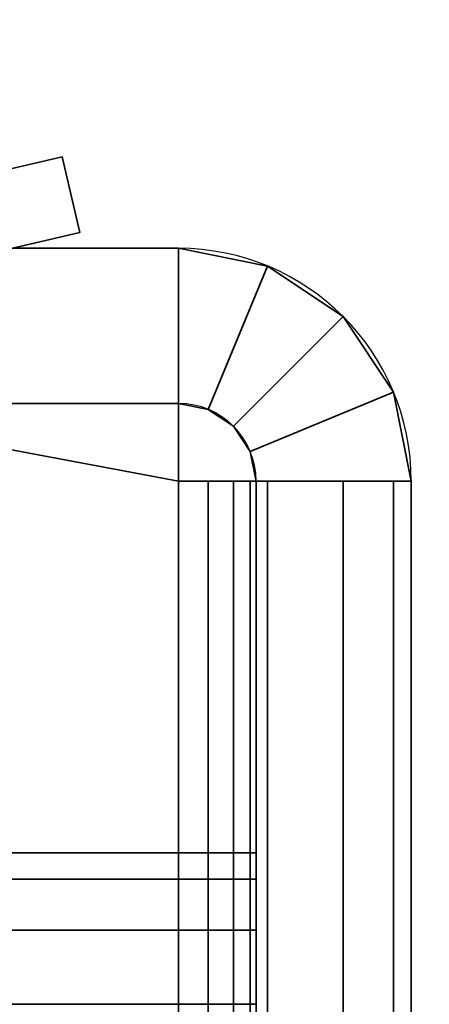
# Model space of a CAD drawing. Header units: millimetres. Extents: x -587 to 3688, y -115 to 120.
# Tile 261 of 656: x 432 to 437, y -26 to -14. Entities that reach past the tile are written whole.
import ezdxf

# ---------------------------------------------------------------- set-up
doc = ezdxf.new("R2010")
doc.units = ezdxf.units.MM
doc.layers.add('151', color=7, linetype='Continuous', true_color=0xffffff)

# ---------------------------------------------------------------- blocks, each defined once
blk = doc.blocks.new('UG_SURFACE_001')
at = {"layer": '151', "color": 252, "linetype": 'Continuous', "lineweight": 35}
for points in [[(587.5, -40, 2198), (587.5, 110, 2198), (-587.5, 110, 2198), (-587.5, -40, 2198)], [(-437.5, -40, 2048), (-437.5, 110, 2048), (437.5, 110, 2048), (437.5, -40, 2048)]]:
    blk.add_3dface(points, dxfattribs=at)
blk = doc.blocks.new('UG_SURFACE_025')
at = {"layer": '151', "color": 252, "linetype": 'Continuous', "lineweight": 35}
for points in [[(430.62, -15.76, 275), (430.62, -15.76, 415), (432.5, -15.323, 415), (432.5, -15.323, 275)], [(430.847, -16.734, 415), (432.727, -16.297, 415), (432.5, -15.323, 415), (430.62, -15.76, 415)], [(430.62, -15.76, 275), (432.5, -15.323, 275), (432.727, -16.297, 275), (430.847, -16.734, 275)], [(432.727, -16.297, 415), (432.727, -16.297, 275), (432.5, -15.323, 275), (432.5, -15.323, 415)], [(432.727, -16.297, 275), (432.727, -16.297, 415), (430.847, -16.734, 415), (430.847, -16.734, 275)]]:
    blk.add_3dface(points, dxfattribs=at)
blk = doc.blocks.new('UG_SURFACE_027')
at = {"layer": '151', "color": 18, "linetype": 'Continuous', "lineweight": 35}
for points in [[(418, -24.292, 288.19), (435, -24.292, 288.19), (435, -25.288, 285.125), (418, -25.288, 285.125)], [(418, -24.629, 291.395), (435, -24.629, 291.395), (435, -24.292, 288.19), (418, -24.292, 288.19)], [(435, -25.288, 285.125), (435, -24.292, 288.19), (435, -24.629, 291.395), (435, -32, 289)], [(418, -26.241, 294.186), (435, -26.241, 294.186), (435, -24.629, 291.395), (418, -24.629, 291.395)], [(435, -24.629, 291.395), (435, -26.241, 294.186), (435, -28.848, 296.08), (435, -32, 289)], [(418, -25.288, 285.125), (435, -25.288, 285.125), (435, -27.445, 282.73), (418, -27.445, 282.73)], [(435, -30.389, 281.419), (435, -27.445, 282.73), (435, -25.288, 285.125), (435, -32, 289)], [(418, -28.848, 296.08), (435, -28.848, 296.08), (435, -26.241, 294.186), (418, -26.241, 294.186)]]:
    blk.add_3dface(points, dxfattribs=at)
blk = doc.blocks.new('UG_SURFACE_028')
at = {"layer": '151', "color": 18, "linetype": 'Continuous', "lineweight": 35}
for points in [[(418, -24.292, 400.19), (435, -24.292, 400.19), (435, -25.288, 397.125), (418, -25.288, 397.125)], [(418, -24.629, 403.395), (435, -24.629, 403.395), (435, -24.292, 400.19), (418, -24.292, 400.19)], [(435, -25.288, 397.125), (435, -24.292, 400.19), (435, -24.629, 403.395), (435, -32, 401)], [(418, -26.241, 406.186), (435, -26.241, 406.186), (435, -24.629, 403.395), (418, -24.629, 403.395)], [(435, -24.629, 403.395), (435, -26.241, 406.186), (435, -28.848, 408.08), (435, -32, 401)], [(418, -25.288, 397.125), (435, -25.288, 397.125), (435, -27.445, 394.73), (418, -27.445, 394.73)], [(435, -30.389, 393.419), (435, -27.445, 394.73), (435, -25.288, 397.125), (435, -32, 401)], [(418, -28.848, 408.08), (435, -28.848, 408.08), (435, -26.241, 406.186), (418, -26.241, 406.186)]]:
    blk.add_3dface(points, dxfattribs=at)
blk = doc.blocks.new('UG_SURFACE_030')
at = {"layer": '151', "color": 252, "linetype": 'Continuous', "lineweight": 35}
for points in [[(430, -47, 273), (418, -16.5, 273), (434, -19.5, 273), (434, -45.5, 273)], [(418, -16.5, 273), (434, -16.5, 273), (434, -19.5, 273)], [(418, -16.5, 275), (430, -47, 275), (434, -45.5, 275), (434, -19.5, 275)], [(434, -19.5, 275), (434, -16.5, 275), (418, -16.5, 275)], [(418, -16.5, 275), (434, -16.5, 275), (434, -16.5, 273), (418, -16.5, 273)], [(418, -16.5, 417), (430, -47, 417), (434, -45.5, 417), (434, -19.5, 417)], [(434, -19.5, 417), (434, -16.5, 417), (418, -16.5, 417)], [(430, -47, 415), (418, -16.5, 415), (434, -19.5, 415), (434, -45.5, 415)], [(418, -16.5, 415), (434, -16.5, 415), (434, -19.5, 415)], [(434, -18.5, 276), (418, -18.5, 276), (418, -16.5, 276), (434, -16.5, 276)], [(434, -16.5, 414), (418, -16.5, 414), (418, -18.5, 414), (434, -18.5, 414)], [(434, -16.5, 414), (434, -16.5, 276), (418, -16.5, 276), (418, -16.5, 414)], [(418, -16.5, 417), (434, -16.5, 417), (434, -16.5, 415), (418, -16.5, 415)], [(434, -19.5, 275), (434, -19.5, 273), (434, -16.5, 273), (434, -16.5, 275)], [(434, -16.5, 415), (434, -16.5, 417), (434, -19.5, 417), (434, -19.5, 415)], [(434, -16.5, 276), (435.148, -16.728, 276), (434.383, -18.576, 276), (434, -18.5, 276)], [(434, -18.5, 414), (434.383, -18.576, 414), (435.148, -16.728, 414), (434, -16.5, 414)], [(435.148, -16.728, 414), (435.148, -16.728, 276), (434, -16.5, 276), (434, -16.5, 414)], [(435.148, -16.728, 276), (436.121, -17.379, 276), (434.707, -18.793, 276), (434.383, -18.576, 276)], [(434.383, -18.576, 414), (434.707, -18.793, 414), (436.121, -17.379, 414), (435.148, -16.728, 414)], [(436.121, -17.379, 414), (436.121, -17.379, 276), (435.148, -16.728, 276), (435.148, -16.728, 414)], [(434.924, -19.117, 276), (434.707, -18.793, 276), (436.121, -17.379, 276), (436.772, -18.352, 276)], [(436.772, -18.352, 414), (436.121, -17.379, 414), (434.707, -18.793, 414), (434.924, -19.117, 414)], [(436.772, -18.352, 414), (436.772, -18.352, 276), (436.121, -17.379, 276), (436.121, -17.379, 414)], [(436.772, -18.352, 276), (437, -19.5, 276), (435, -19.5, 276), (434.924, -19.117, 276)], [(434.924, -19.117, 414), (435, -19.5, 414), (437, -19.5, 414), (436.772, -18.352, 414)], [(437, -19.5, 414), (437, -19.5, 276), (436.772, -18.352, 276), (436.772, -18.352, 414)], [(434, -18.5, 414), (418, -18.5, 414), (418, -18.5, 276), (434, -18.5, 276)], [(434, -18.5, 414), (434, -18.5, 276), (434.383, -18.576, 276), (434.383, -18.576, 414)], [(434.383, -18.576, 414), (434.383, -18.576, 276), (434.707, -18.793, 276), (434.707, -18.793, 414)], [(434.707, -18.793, 414), (434.707, -18.793, 276), (434.924, -19.117, 276), (434.924, -19.117, 414)], [(434.924, -19.117, 414), (434.924, -19.117, 276), (435, -19.5, 276), (435, -19.5, 414)], [(434, -19.5, 275), (434, -45.5, 275), (434.383, -45.5, 275.076), (434.383, -19.5, 275.076)], [(435.148, -19.5, 273.228), (435.148, -45.5, 273.228), (434, -45.5, 273), (434, -19.5, 273)], [(435.148, -19.5, 273.228), (434, -19.5, 273), (434, -19.5, 275), (434.383, -19.5, 275.076)], [(434, -19.5, 417), (434, -45.5, 417), (435.148, -45.5, 416.772), (435.148, -19.5, 416.772)], [(434.383, -19.5, 414.924), (434.383, -45.5, 414.924), (434, -45.5, 415), (434, -19.5, 415)], [(434.383, -19.5, 414.924), (434, -19.5, 415), (434, -19.5, 417), (435.148, -19.5, 416.772)], [(434.383, -19.5, 275.076), (434.383, -45.5, 275.076), (434.707, -45.5, 275.293), (434.707, -19.5, 275.293)], [(434.383, -19.5, 275.076), (434.707, -19.5, 275.293), (436.121, -19.5, 273.879), (435.148, -19.5, 273.228)], [(434.707, -19.5, 414.707), (434.707, -45.5, 414.707), (434.383, -45.5, 414.924), (434.383, -19.5, 414.924)], [(435.148, -19.5, 416.772), (436.121, -19.5, 416.121), (434.707, -19.5, 414.707), (434.383, -19.5, 414.924)], [(434.707, -19.5, 275.293), (434.707, -45.5, 275.293), (434.924, -45.5, 275.617), (434.924, -19.5, 275.617)], [(436.772, -19.5, 274.852), (436.121, -19.5, 273.879), (434.707, -19.5, 275.293), (434.924, -19.5, 275.617)], [(434.924, -19.5, 414.383), (434.924, -45.5, 414.383), (434.707, -45.5, 414.707), (434.707, -19.5, 414.707)], [(434.924, -19.5, 414.383), (434.707, -19.5, 414.707), (436.121, -19.5, 416.121), (436.772, -19.5, 415.148)], [(434.924, -19.5, 275.617), (434.924, -45.5, 275.617), (435, -45.5, 276), (435, -19.5, 276)], [(434.924, -19.5, 275.617), (435, -19.5, 276), (437, -19.5, 276), (436.772, -19.5, 274.852)], [(435, -19.5, 414), (435, -45.5, 414), (434.924, -45.5, 414.383), (434.924, -19.5, 414.383)], [(436.772, -19.5, 415.148), (437, -19.5, 414), (435, -19.5, 414), (434.924, -19.5, 414.383)], [(435, -19.5, 414), (435, -26.332, 400.383), (435, -26.589, 402.823)], [(435, -19.5, 276), (435, -28.732, 396.227), (435, -27.09, 398.05)], [(435, -28.732, 396.227), (435, -19.5, 276), (435, -26.332, 288.383), (435, -26.589, 290.823)], [(435, -19.5, 276), (435, -28.732, 284.227), (435, -27.09, 286.05)], [(435, -19.5, 414), (435, -27.815, 404.948), (435, -29.8, 406.39)], [(435, -27.09, 398.05), (435, -26.332, 400.383), (435, -19.5, 414), (435, -19.5, 276)], [(435, -27.09, 286.05), (435, -26.332, 288.383), (435, -19.5, 276)], [(435, -19.5, 276), (435, -45.5, 276), (435, -33.427, 283.229), (435, -32.2, 283.1)], [(435, -26.589, 402.823), (435, -27.815, 404.948), (435, -19.5, 414)], [(435, -32.2, 283.1), (435, -30.973, 283.229), (435, -19.5, 276)], [(435, -45.5, 414), (435, -19.5, 414), (435, -32.2, 406.9), (435, -34.6, 406.39)], [(435, -30.973, 283.229), (435, -28.732, 284.227), (435, -19.5, 276)], [(435, -29.8, 406.39), (435, -32.2, 406.9), (435, -19.5, 414)], [(436.121, -19.5, 273.879), (436.121, -45.5, 273.879), (435.148, -45.5, 273.228), (435.148, -19.5, 273.228)], [(435.148, -19.5, 416.772), (435.148, -45.5, 416.772), (436.121, -45.5, 416.121), (436.121, -19.5, 416.121)], [(436.772, -19.5, 274.852), (436.772, -45.5, 274.852), (436.121, -45.5, 273.879), (436.121, -19.5, 273.879)], [(436.121, -19.5, 416.121), (436.121, -45.5, 416.121), (436.772, -45.5, 415.148), (436.772, -19.5, 415.148)], [(437, -19.5, 276), (437, -45.5, 276), (436.772, -45.5, 274.852), (436.772, -19.5, 274.852)], [(436.772, -19.5, 415.148), (436.772, -45.5, 415.148), (437, -45.5, 414), (437, -19.5, 414)], [(437, -19.5, 414), (437, -28.732, 405.773), (437, -27.09, 403.95)], [(437, -19.5, 414), (437, -45.5, 414), (437, -33.427, 406.771), (437, -30.973, 406.771)], [(437, -27.09, 291.95), (437, -26.332, 289.617), (437, -19.5, 276), (437, -29.8, 395.61)], [(437, -27.09, 403.95), (437, -26.332, 401.617), (437, -19.5, 414)], [(437, -30.973, 406.771), (437, -28.732, 405.773), (437, -19.5, 414)], [(437, -19.5, 276), (437, -26.589, 287.177), (437, -27.815, 285.052)], [(437, -19.5, 276), (437, -26.589, 399.177), (437, -27.815, 397.052)], [(437, -26.332, 289.617), (437, -26.589, 287.177), (437, -19.5, 276)], [(437, -26.332, 401.617), (437, -26.589, 399.177), (437, -19.5, 276), (437, -19.5, 414)], [(437, -27.815, 285.052), (437, -29.8, 283.61), (437, -19.5, 276)], [(437, -27.815, 397.052), (437, -29.8, 395.61), (437, -19.5, 276)], [(437, -45.5, 276), (437, -19.5, 276), (437, -32.2, 283.1), (437, -34.6, 283.61)], [(437, -29.8, 283.61), (437, -32.2, 283.1), (437, -19.5, 276)]]:
    blk.add_3dface(points, dxfattribs=at)
blk = doc.blocks.new('UG_SURFACE_036')
at = {"layer": '151', "color": 252, "linetype": 'Continuous', "lineweight": 35}
for points in [[(430.62, -15.76, 1710), (430.62, -15.76, 1850), (432.5, -15.323, 1850), (432.5, -15.323, 1710)], [(430.847, -16.734, 1850), (432.727, -16.297, 1850), (432.5, -15.323, 1850), (430.62, -15.76, 1850)], [(430.62, -15.76, 1710), (432.5, -15.323, 1710), (432.727, -16.297, 1710), (430.847, -16.734, 1710)], [(432.727, -16.297, 1850), (432.727, -16.297, 1710), (432.5, -15.323, 1710), (432.5, -15.323, 1850)], [(432.727, -16.297, 1710), (432.727, -16.297, 1850), (430.847, -16.734, 1850), (430.847, -16.734, 1710)]]:
    blk.add_3dface(points, dxfattribs=at)
blk = doc.blocks.new('UG_SURFACE_038')
at = {"layer": '151', "color": 18, "linetype": 'Continuous', "lineweight": 35}
for points in [[(418, -24.292, 1723.19), (435, -24.292, 1723.19), (435, -25.288, 1720.125), (418, -25.288, 1720.125)], [(418, -24.629, 1726.395), (435, -24.629, 1726.395), (435, -24.292, 1723.19), (418, -24.292, 1723.19)], [(435, -25.288, 1720.125), (435, -24.292, 1723.19), (435, -24.629, 1726.395), (435, -32, 1724)], [(418, -26.241, 1729.186), (435, -26.241, 1729.186), (435, -24.629, 1726.395), (418, -24.629, 1726.395)], [(435, -24.629, 1726.395), (435, -26.241, 1729.186), (435, -28.848, 1731.08), (435, -32, 1724)], [(418, -25.288, 1720.125), (435, -25.288, 1720.125), (435, -27.445, 1717.73), (418, -27.445, 1717.73)], [(435, -30.389, 1716.419), (435, -27.445, 1717.73), (435, -25.288, 1720.125), (435, -32, 1724)], [(418, -28.848, 1731.08), (435, -28.848, 1731.08), (435, -26.241, 1729.186), (418, -26.241, 1729.186)]]:
    blk.add_3dface(points, dxfattribs=at)
blk = doc.blocks.new('UG_SURFACE_039')
at = {"layer": '151', "color": 18, "linetype": 'Continuous', "lineweight": 35}
for points in [[(418, -24.292, 1835.19), (435, -24.292, 1835.19), (435, -25.288, 1832.125), (418, -25.288, 1832.125)], [(418, -24.629, 1838.395), (435, -24.629, 1838.395), (435, -24.292, 1835.19), (418, -24.292, 1835.19)], [(435, -25.288, 1832.125), (435, -24.292, 1835.19), (435, -24.629, 1838.395), (435, -32, 1836)], [(418, -26.241, 1841.186), (435, -26.241, 1841.186), (435, -24.629, 1838.395), (418, -24.629, 1838.395)], [(435, -24.629, 1838.395), (435, -26.241, 1841.186), (435, -28.848, 1843.08), (435, -32, 1836)], [(418, -25.288, 1832.125), (435, -25.288, 1832.125), (435, -27.445, 1829.73), (418, -27.445, 1829.73)], [(435, -30.389, 1828.419), (435, -27.445, 1829.73), (435, -25.288, 1832.125), (435, -32, 1836)], [(418, -28.848, 1843.08), (435, -28.848, 1843.08), (435, -26.241, 1841.186), (418, -26.241, 1841.186)]]:
    blk.add_3dface(points, dxfattribs=at)
blk = doc.blocks.new('UG_SURFACE_041')
at = {"layer": '151', "color": 252, "linetype": 'Continuous', "lineweight": 35}
for points in [[(430, -47, 1708), (418, -16.5, 1708), (434, -19.5, 1708), (434, -45.5, 1708)], [(418, -16.5, 1708), (434, -16.5, 1708), (434, -19.5, 1708)], [(418, -16.5, 1710), (430, -47, 1710), (434, -45.5, 1710), (434, -19.5, 1710)], [(434, -19.5, 1710), (434, -16.5, 1710), (418, -16.5, 1710)], [(418, -16.5, 1710), (434, -16.5, 1710), (434, -16.5, 1708), (418, -16.5, 1708)], [(418, -16.5, 1852), (430, -47, 1852), (434, -45.5, 1852), (434, -19.5, 1852)], [(434, -19.5, 1852), (434, -16.5, 1852), (418, -16.5, 1852)], [(430, -47, 1850), (418, -16.5, 1850), (434, -19.5, 1850), (434, -45.5, 1850)], [(418, -16.5, 1850), (434, -16.5, 1850), (434, -19.5, 1850)], [(434, -18.5, 1711), (418, -18.5, 1711), (418, -16.5, 1711), (434, -16.5, 1711)], [(434, -16.5, 1849), (418, -16.5, 1849), (418, -18.5, 1849), (434, -18.5, 1849)], [(434, -16.5, 1849), (434, -16.5, 1711), (418, -16.5, 1711), (418, -16.5, 1849)], [(418, -16.5, 1852), (434, -16.5, 1852), (434, -16.5, 1850), (418, -16.5, 1850)], [(434, -19.5, 1710), (434, -19.5, 1708), (434, -16.5, 1708), (434, -16.5, 1710)], [(434, -16.5, 1850), (434, -16.5, 1852), (434, -19.5, 1852), (434, -19.5, 1850)], [(434, -16.5, 1711), (435.148, -16.728, 1711), (434.383, -18.576, 1711), (434, -18.5, 1711)], [(434, -18.5, 1849), (434.383, -18.576, 1849), (435.148, -16.728, 1849), (434, -16.5, 1849)], [(435.148, -16.728, 1849), (435.148, -16.728, 1711), (434, -16.5, 1711), (434, -16.5, 1849)], [(435.148, -16.728, 1711), (436.121, -17.379, 1711), (434.707, -18.793, 1711), (434.383, -18.576, 1711)], [(434.383, -18.576, 1849), (434.707, -18.793, 1849), (436.121, -17.379, 1849), (435.148, -16.728, 1849)], [(436.121, -17.379, 1849), (436.121, -17.379, 1711), (435.148, -16.728, 1711), (435.148, -16.728, 1849)], [(434.924, -19.117, 1711), (434.707, -18.793, 1711), (436.121, -17.379, 1711), (436.772, -18.352, 1711)], [(436.772, -18.352, 1849), (436.121, -17.379, 1849), (434.707, -18.793, 1849), (434.924, -19.117, 1849)], [(436.772, -18.352, 1849), (436.772, -18.352, 1711), (436.121, -17.379, 1711), (436.121, -17.379, 1849)], [(436.772, -18.352, 1711), (437, -19.5, 1711), (435, -19.5, 1711), (434.924, -19.117, 1711)], [(434.924, -19.117, 1849), (435, -19.5, 1849), (437, -19.5, 1849), (436.772, -18.352, 1849)], [(437, -19.5, 1849), (437, -19.5, 1711), (436.772, -18.352, 1711), (436.772, -18.352, 1849)], [(434, -18.5, 1849), (418, -18.5, 1849), (418, -18.5, 1711), (434, -18.5, 1711)], [(434, -18.5, 1849), (434, -18.5, 1711), (434.383, -18.576, 1711), (434.383, -18.576, 1849)], [(434.383, -18.576, 1849), (434.383, -18.576, 1711), (434.707, -18.793, 1711), (434.707, -18.793, 1849)], [(434.707, -18.793, 1849), (434.707, -18.793, 1711), (434.924, -19.117, 1711), (434.924, -19.117, 1849)], [(434.924, -19.117, 1849), (434.924, -19.117, 1711), (435, -19.5, 1711), (435, -19.5, 1849)], [(434, -19.5, 1710), (434, -45.5, 1710), (434.383, -45.5, 1710.076), (434.383, -19.5, 1710.076)], [(435.148, -19.5, 1708.228), (435.148, -45.5, 1708.228), (434, -45.5, 1708), (434, -19.5, 1708)], [(435.148, -19.5, 1708.228), (434, -19.5, 1708), (434, -19.5, 1710), (434.383, -19.5, 1710.076)], [(434, -19.5, 1852), (434, -45.5, 1852), (435.148, -45.5, 1851.772), (435.148, -19.5, 1851.772)], [(434.383, -19.5, 1849.924), (434.383, -45.5, 1849.924), (434, -45.5, 1850), (434, -19.5, 1850)], [(434.383, -19.5, 1849.924), (434, -19.5, 1850), (434, -19.5, 1852), (435.148, -19.5, 1851.772)], [(434.383, -19.5, 1710.076), (434.383, -45.5, 1710.076), (434.707, -45.5, 1710.293), (434.707, -19.5, 1710.293)], [(434.383, -19.5, 1710.076), (434.707, -19.5, 1710.293), (436.121, -19.5, 1708.879), (435.148, -19.5, 1708.228)], [(434.707, -19.5, 1849.707), (434.707, -45.5, 1849.707), (434.383, -45.5, 1849.924), (434.383, -19.5, 1849.924)], [(435.148, -19.5, 1851.772), (436.121, -19.5, 1851.121), (434.707, -19.5, 1849.707), (434.383, -19.5, 1849.924)], [(434.707, -19.5, 1710.293), (434.707, -45.5, 1710.293), (434.924, -45.5, 1710.617), (434.924, -19.5, 1710.617)], [(436.772, -19.5, 1709.852), (436.121, -19.5, 1708.879), (434.707, -19.5, 1710.293), (434.924, -19.5, 1710.617)], [(434.924, -19.5, 1849.383), (434.924, -45.5, 1849.383), (434.707, -45.5, 1849.707), (434.707, -19.5, 1849.707)], [(434.924, -19.5, 1849.383), (434.707, -19.5, 1849.707), (436.121, -19.5, 1851.121), (436.772, -19.5, 1850.148)], [(434.924, -19.5, 1710.617), (434.924, -45.5, 1710.617), (435, -45.5, 1711), (435, -19.5, 1711)], [(434.924, -19.5, 1710.617), (435, -19.5, 1711), (437, -19.5, 1711), (436.772, -19.5, 1709.852)], [(435, -19.5, 1849), (435, -45.5, 1849), (434.924, -45.5, 1849.383), (434.924, -19.5, 1849.383)], [(436.772, -19.5, 1850.148), (437, -19.5, 1849), (435, -19.5, 1849), (434.924, -19.5, 1849.383)], [(435, -19.5, 1711), (435, -45.5, 1711), (435, -33.427, 1718.229), (435, -32.2, 1718.1)], [(435, -32.2, 1718.1), (435, -30.973, 1718.229), (435, -19.5, 1711)], [(435, -19.5, 1849), (435, -26.589, 1725.823), (435, -27.09, 1833.05), (435, -26.332, 1835.383)], [(435, -19.5, 1711), (435, -27.09, 1721.05), (435, -26.332, 1723.383)], [(435, -30.973, 1718.229), (435, -28.732, 1719.227), (435, -19.5, 1711)], [(435, -28.732, 1719.227), (435, -27.09, 1721.05), (435, -19.5, 1711)], [(435, -26.332, 1835.383), (435, -26.589, 1837.823), (435, -19.5, 1849)], [(435, -26.332, 1723.383), (435, -26.589, 1725.823), (435, -19.5, 1849), (435, -19.5, 1711)], [(435, -45.5, 1849), (435, -19.5, 1849), (435, -32.2, 1841.9), (435, -34.6, 1841.39)], [(435, -19.5, 1849), (435, -27.815, 1839.948), (435, -29.8, 1841.39)], [(435, -26.589, 1837.823), (435, -27.815, 1839.948), (435, -19.5, 1849)], [(435, -29.8, 1841.39), (435, -32.2, 1841.9), (435, -19.5, 1849)], [(436.121, -19.5, 1708.879), (436.121, -45.5, 1708.879), (435.148, -45.5, 1708.228), (435.148, -19.5, 1708.228)], [(435.148, -19.5, 1851.772), (435.148, -45.5, 1851.772), (436.121, -45.5, 1851.121), (436.121, -19.5, 1851.121)], [(436.772, -19.5, 1709.852), (436.772, -45.5, 1709.852), (436.121, -45.5, 1708.879), (436.121, -19.5, 1708.879)], [(436.121, -19.5, 1851.121), (436.121, -45.5, 1851.121), (436.772, -45.5, 1850.148), (436.772, -19.5, 1850.148)], [(437, -19.5, 1711), (437, -45.5, 1711), (436.772, -45.5, 1709.852), (436.772, -19.5, 1709.852)], [(436.772, -19.5, 1850.148), (436.772, -45.5, 1850.148), (437, -45.5, 1849), (437, -19.5, 1849)], [(437, -19.5, 1849), (437, -30.973, 1729.771), (437, -28.732, 1728.773)], [(437, -19.5, 1711), (437, -26.332, 1724.617), (437, -26.589, 1722.177)], [(437, -28.732, 1728.773), (437, -27.09, 1726.95), (437, -19.5, 1849)], [(437, -19.5, 1849), (437, -27.09, 1838.95), (437, -26.332, 1836.617)], [(437, -19.5, 1849), (437, -30.973, 1841.771), (437, -28.732, 1840.773)], [(437, -27.09, 1726.95), (437, -26.332, 1724.617), (437, -19.5, 1711), (437, -19.5, 1849)], [(437, -28.732, 1840.773), (437, -27.09, 1838.95), (437, -19.5, 1849)], [(437, -26.332, 1836.617), (437, -33.427, 1729.771), (437, -30.973, 1729.771), (437, -19.5, 1849)], [(437, -19.5, 1849), (437, -45.5, 1849), (437, -33.427, 1841.771), (437, -30.973, 1841.771)], [(437, -45.5, 1711), (437, -19.5, 1711), (437, -32.2, 1718.1), (437, -34.6, 1718.61)], [(437, -19.5, 1711), (437, -27.815, 1720.052), (437, -29.8, 1718.61)], [(437, -26.589, 1722.177), (437, -27.815, 1720.052), (437, -19.5, 1711)], [(437, -29.8, 1718.61), (437, -32.2, 1718.1), (437, -19.5, 1711)]]:
    blk.add_3dface(points, dxfattribs=at)

msp = doc.modelspace()

# ---------------------------------------------------------------- linework, layer by layer
at = {"layer": '151', "color": 252, "linetype": 'Continuous', "lineweight": -3, "true_color": 0x939598}
for p, q in [((432.5, -15.323, 275), (430.62, -15.76, 275)), ((432.5, -15.323, 415), (430.62, -15.76, 415)), ((432.5, -15.323, 1850), (430.62, -15.76, 1850)), ((432.5, -15.323, 1710), (430.62, -15.76, 1710)), ((432.727, -16.297, 275), (432.5, -15.323, 275)), ((432.5, -15.323, 275), (432.5, -15.323, 415)), ((432.727, -16.297, 415), (432.5, -15.323, 415)), ((432.5, -15.323, 1710), (432.5, -15.323, 1850)), ((432.727, -16.297, 1850), (432.5, -15.323, 1850)), ((432.727, -16.297, 1710), (432.5, -15.323, 1710)), ((432.727, -16.297, 275), (430.847, -16.734, 275)), ((432.727, -16.297, 415), (430.847, -16.734, 415)), ((432.727, -16.297, 1850), (430.847, -16.734, 1850)), ((432.727, -16.297, 1710), (430.847, -16.734, 1710)), ((432.727, -16.297, 275), (432.727, -16.297, 415)), ((432.727, -16.297, 1710), (432.727, -16.297, 1850)), ((418, -16.5, 417), (434, -16.5, 417)), ((418, -16.5, 415), (434, -16.5, 415)), ((434, -16.5, 276), (418, -16.5, 276)), ((434, -16.5, 275), (418, -16.5, 275)), ((434, -16.5, 273), (418, -16.5, 273)), ((418, -16.5, 414), (434, -16.5, 414)), ((434, -16.5, 1708), (418, -16.5, 1708)), ((418, -16.5, 1852), (434, -16.5, 1852)), ((418, -16.5, 1850), (434, -16.5, 1850)), ((434, -16.5, 1711), (418, -16.5, 1711)), ((434, -16.5, 1710), (418, -16.5, 1710)), ((418, -16.5, 1849), (434, -16.5, 1849)), ((418, -16.5, 1852), (434, -16.5, 1852)), ((434, -16.5, 1708), (418, -16.5, 1708)), ((434, -19.5, 417), (434, -16.5, 417)), ((434, -16.5, 417), (434, -16.5, 415)), ((434, -19.5, 415), (434, -16.5, 415)), ((434, -16.5, 273), (434, -16.5, 275)), ((434, -19.5, 273), (434, -16.5, 273)), ((434, -16.5, 414), (434, -16.5, 276)), ((434, -19.5, 275), (434, -16.5, 275)), ((434, -16.5, 1852), (434, -16.5, 1850)), ((434, -19.5, 1850), (434, -16.5, 1850)), ((434, -16.5, 1849), (434, -16.5, 1711)), ((434, -19.5, 1710), (434, -16.5, 1710)), ((434, -16.5, 1708), (434, -16.5, 1710)), ((434, -19.5, 1852), (434, -16.5, 1852)), ((434, -19.5, 1708), (434, -16.5, 1708)), ((434, -18.5, 276), (418, -18.5, 276)), ((418, -18.5, 414), (434, -18.5, 414)), ((418, -18.5, 1849), (434, -18.5, 1849)), ((434, -18.5, 1711), (418, -18.5, 1711)), ((434, -18.5, 414), (434, -18.5, 276)), ((434, -18.5, 1849), (434, -18.5, 1711)), ((434, -45.5, 273), (434, -19.5, 273)), ((434, -19.5, 415), (434, -19.5, 417)), ((434, -45.5, 417), (434, -19.5, 417)), ((434, -45.5, 415), (434, -19.5, 415)), ((434, -19.5, 275), (434, -19.5, 273)), ((434, -45.5, 275), (434, -19.5, 275)), ((434, -45.5, 1852), (434, -19.5, 1852)), ((434, -19.5, 1850), (434, -19.5, 1852)), ((434, -45.5, 1850), (434, -19.5, 1850)), ((434, -45.5, 1708), (434, -19.5, 1708)), ((434, -19.5, 1710), (434, -19.5, 1708)), ((434, -45.5, 1710), (434, -19.5, 1710)), ((435, -45.5, 414), (435, -19.5, 414)), ((435, -45.5, 276), (435, -19.5, 276)), ((435, -19.5, 276), (437, -19.5, 276)), ((435, -19.5, 276), (435, -19.5, 414)), ((435, -19.5, 414), (437, -19.5, 414)), ((435, -19.5, 1711), (437, -19.5, 1711)), ((435, -19.5, 1849), (437, -19.5, 1849)), ((435, -45.5, 1849), (435, -19.5, 1849)), ((435, -19.5, 1711), (435, -19.5, 1849)), ((435, -45.5, 1711), (435, -19.5, 1711)), ((437, -19.5, 276), (437, -19.5, 414)), ((437, -45.5, 276), (437, -19.5, 276)), ((437, -45.5, 414), (437, -19.5, 414)), ((437, -45.5, 1711), (437, -19.5, 1711)), ((437, -45.5, 1849), (437, -19.5, 1849)), ((437, -19.5, 1711), (437, -19.5, 1849))]:
    msp.add_line(p, q, dxfattribs=at)
at = {"layer": '151', "color": 252, "linetype": 'Continuous', "lineweight": -3, "true_color": 0x939598, "extrusion": (1, 0, 0)}
for centre in [(-32, 289, 435), (-32, 1724, 435)]:
    msp.add_circle(centre, 7.75, dxfattribs=at)
at = {"layer": '151', "color": 252, "linetype": 'Continuous', "lineweight": -3, "true_color": 0x939598, "extrusion": (-1, 0, 0)}
for centre in [(32, 401, -435), (32, 1836, -435)]:
    msp.add_circle(centre, 7.75, dxfattribs=at)
at = {"layer": '151', "color": 252, "linetype": 'Continuous', "lineweight": -3, "true_color": 0x939598}
for centre, radius in [((434, -19.5, 276), 3), ((434, -19.5, 414), 3), ((434, -19.5, 1849), 3), ((434, -19.5, 1711), 3), ((434, -19.5, 276), 1), ((434, -19.5, 414), 1), ((434, -19.5, 1711), 1), ((434, -19.5, 1849), 1)]:
    msp.add_arc(centre, radius, 0, 90, dxfattribs=at)
at = {"layer": '151', "color": 252, "linetype": 'Continuous', "lineweight": -3, "true_color": 0x939598, "extrusion": (0, -1, 0)}
for centre, radius, start, end in [((434, 276, 19.5), 1, 270, 0), ((434, 414, 19.5), 1, 0, 90), ((434, 414, 19.5), 3, 0, 90), ((434, 276, 19.5), 3, 270, 0), ((434, 1849, 19.5), 3, 0, 90), ((434, 1849, 19.5), 1, 0, 90), ((434, 1711, 19.5), 1, 270, 0), ((434, 1711, 19.5), 3, 270, 0)]:
    msp.add_arc(centre, radius, start, end, dxfattribs=at)

# ---------------------------------------------------------------- block references
at = {"layer": '151', "color": 252, "linetype": 'Continuous', "lineweight": -3, "true_color": 0x939598}
for name in ['UG_SURFACE_001', 'UG_SURFACE_025', 'UG_SURFACE_036', 'UG_SURFACE_030', 'UG_SURFACE_041', 'UG_SURFACE_027', 'UG_SURFACE_028', 'UG_SURFACE_038', 'UG_SURFACE_039']:
    msp.add_blockref(name, (0, 0), dxfattribs=at)

doc.saveas('drawing.dxf')
